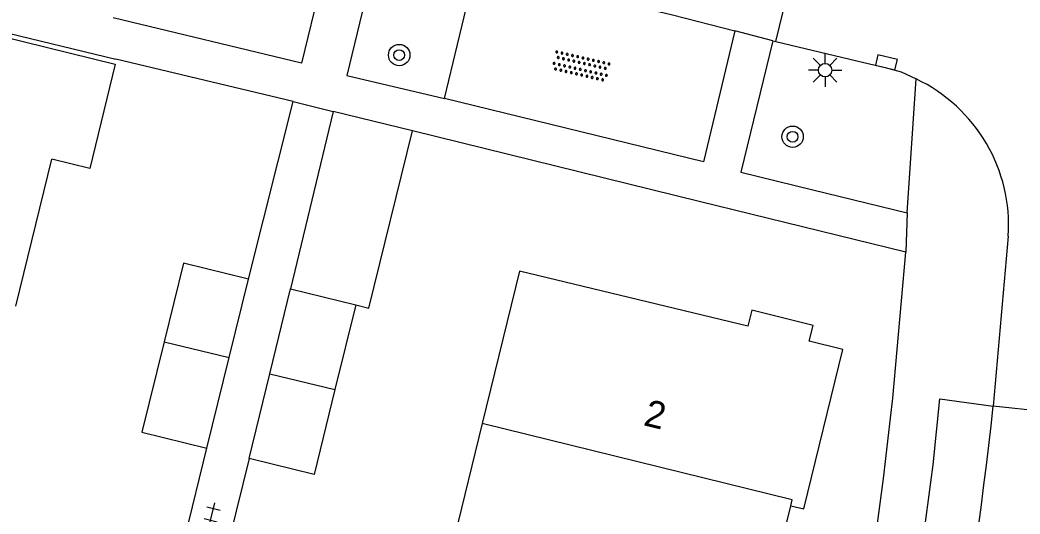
# Model space of a CAD drawing. Extents: x 125000 to 129004, y 397500 to 399008.
# Drawn here: x 126948.07 to 126985.35, y 398124.08 to 398142.51 of the extents above; entities that cross this region are included whole.
import ezdxf

# ---------------------------------------------------------------- set-up
doc = ezdxf.new("R2010")
doc.units = 0
for name, color, linetype in [('gg-afsc-erfafscheiding', 7, 'Continuous'), ('gg-afsc-hekwerk', 7, 'Continuous'), ('gg-anno-huisnummerreeks BGT', 7, 'Continuous'), ('gg-bbg-bijgebouw', 7, 'Continuous'), ('gg-bbg-hoofdgebouw', 7, 'Continuous'), ('gg-bbg-luifel en loopbrug', 7, 'Continuous'), ('gg-bbg-tussenscheiding', 7, 'Continuous'), ('gg-knt-verharding', 7, 'Continuous'), ('gt-grn-weggrens', 7, 'Continuous'), ('gt-symb-boom', 7, 'Continuous'), ('gt-symb-kolk', 7, 'Continuous'), ('gt-symb-lichtmast', 7, 'Continuous'), ('gt-symb-overige verharding', 7, 'Continuous'), ('gt-symb-tegel verharding', 7, 'Continuous')]:
    doc.layers.add(name, color=color, linetype=linetype)

# ---------------------------------------------------------------- blocks, each defined once
blk = doc.blocks.new('gt0-BOOM')
at = {"layer": 'gt-symb-boom'}
for radius in [0.4, 0.2]:
    blk.add_circle((0, 0), radius, dxfattribs=at)
blk = doc.blocks.new('gt0-OVH')
at = {"layer": 'gt-symb-overige verharding'}
for points in [[(-0.972, 0.298), (-0.967, 0.308), (-0.965, 0.319), (-0.966, 0.33), (-0.971, 0.34), (-0.978, 0.348), (-0.988, 0.353), (-0.999, 0.355), (-1.01, 0.354), (-1.02, 0.349), (-1.028, 0.342), (-1.033, 0.332), (-1.035, 0.321), (-1.034, 0.31), (-1.029, 0.3), (-1.022, 0.292), (-1.012, 0.287), (-1.001, 0.285), (-0.99, 0.286), (-0.98, 0.291)], [(-0.872, 0.106), (-0.867, 0.116), (-0.865, 0.126), (-0.866, 0.137), (-0.871, 0.147), (-0.878, 0.156), (-0.888, 0.161), (-0.899, 0.163), (-0.91, 0.162), (-0.92, 0.157), (-0.928, 0.15), (-0.933, 0.14), (-0.935, 0.129), (-0.934, 0.118), (-0.929, 0.108), (-0.922, 0.1), (-0.912, 0.095), (-0.901, 0.092), (-0.89, 0.094), (-0.88, 0.098)], [(-0.772, 0.298), (-0.767, 0.308), (-0.765, 0.319), (-0.766, 0.33), (-0.771, 0.34), (-0.778, 0.348), (-0.788, 0.353), (-0.799, 0.355), (-0.81, 0.354), (-0.82, 0.349), (-0.828, 0.342), (-0.833, 0.332), (-0.835, 0.321), (-0.834, 0.31), (-0.829, 0.3), (-0.822, 0.292), (-0.812, 0.287), (-0.801, 0.285), (-0.79, 0.286), (-0.78, 0.291)], [(-0.672, 0.106), (-0.667, 0.116), (-0.665, 0.126), (-0.666, 0.137), (-0.671, 0.147), (-0.678, 0.156), (-0.688, 0.161), (-0.699, 0.163), (-0.71, 0.162), (-0.72, 0.157), (-0.728, 0.15), (-0.733, 0.14), (-0.735, 0.129), (-0.734, 0.118), (-0.729, 0.108), (-0.722, 0.1), (-0.712, 0.095), (-0.701, 0.092), (-0.69, 0.094), (-0.68, 0.098)], [(-0.572, 0.298), (-0.567, 0.308), (-0.565, 0.319), (-0.566, 0.33), (-0.571, 0.34), (-0.578, 0.348), (-0.588, 0.353), (-0.599, 0.355), (-0.61, 0.354), (-0.62, 0.349), (-0.628, 0.342), (-0.633, 0.332), (-0.635, 0.321), (-0.634, 0.31), (-0.629, 0.3), (-0.622, 0.292), (-0.612, 0.287), (-0.601, 0.285), (-0.59, 0.286), (-0.58, 0.291)], [(-0.472, 0.106), (-0.467, 0.116), (-0.465, 0.126), (-0.466, 0.137), (-0.471, 0.147), (-0.478, 0.156), (-0.488, 0.161), (-0.499, 0.163), (-0.51, 0.162), (-0.52, 0.157), (-0.528, 0.15), (-0.533, 0.14), (-0.535, 0.129), (-0.534, 0.118), (-0.529, 0.108), (-0.522, 0.1), (-0.512, 0.095), (-0.501, 0.092), (-0.49, 0.094), (-0.48, 0.098)], [(-0.372, 0.298), (-0.367, 0.308), (-0.365, 0.319), (-0.366, 0.33), (-0.371, 0.34), (-0.378, 0.348), (-0.388, 0.353), (-0.399, 0.355), (-0.41, 0.354), (-0.42, 0.349), (-0.428, 0.342), (-0.433, 0.332), (-0.435, 0.321), (-0.434, 0.31), (-0.429, 0.3), (-0.422, 0.292), (-0.412, 0.287), (-0.401, 0.285), (-0.39, 0.286), (-0.38, 0.291)], [(-0.272, 0.106), (-0.267, 0.116), (-0.265, 0.126), (-0.266, 0.137), (-0.271, 0.147), (-0.278, 0.156), (-0.288, 0.161), (-0.299, 0.163), (-0.31, 0.162), (-0.32, 0.157), (-0.328, 0.15), (-0.333, 0.14), (-0.335, 0.129), (-0.334, 0.118), (-0.329, 0.108), (-0.322, 0.1), (-0.312, 0.095), (-0.301, 0.092), (-0.29, 0.094), (-0.28, 0.098)], [(-0.172, 0.298), (-0.167, 0.308), (-0.165, 0.319), (-0.166, 0.33), (-0.171, 0.34), (-0.178, 0.348), (-0.188, 0.353), (-0.199, 0.355), (-0.21, 0.354), (-0.22, 0.349), (-0.228, 0.342), (-0.233, 0.332), (-0.235, 0.321), (-0.234, 0.31), (-0.229, 0.3), (-0.222, 0.292), (-0.212, 0.287), (-0.201, 0.285), (-0.19, 0.286), (-0.18, 0.291)], [(-0.072, 0.106), (-0.067, 0.116), (-0.065, 0.126), (-0.066, 0.137), (-0.071, 0.147), (-0.078, 0.156), (-0.088, 0.161), (-0.099, 0.163), (-0.11, 0.162), (-0.12, 0.157), (-0.128, 0.15), (-0.133, 0.14), (-0.135, 0.129), (-0.134, 0.118), (-0.129, 0.108), (-0.122, 0.1), (-0.112, 0.095), (-0.101, 0.092), (-0.09, 0.094), (-0.08, 0.098)], [(0.028, 0.298), (0.033, 0.308), (0.035, 0.319), (0.034, 0.33), (0.029, 0.34), (0.022, 0.348), (0.012, 0.353), (0.001, 0.355), (-0.01, 0.354), (-0.02, 0.349), (-0.028, 0.342), (-0.033, 0.332), (-0.035, 0.321), (-0.034, 0.31), (-0.029, 0.3), (-0.022, 0.292), (-0.012, 0.287), (-0.001, 0.285), (0.01, 0.286), (0.02, 0.291)], [(0.128, 0.106), (0.133, 0.116), (0.135, 0.126), (0.134, 0.137), (0.129, 0.147), (0.122, 0.156), (0.112, 0.161), (0.101, 0.163), (0.09, 0.162), (0.08, 0.157), (0.072, 0.15), (0.067, 0.14), (0.065, 0.129), (0.066, 0.118), (0.071, 0.108), (0.078, 0.1), (0.088, 0.095), (0.099, 0.092), (0.11, 0.094), (0.12, 0.098)], [(0.228, 0.298), (0.233, 0.308), (0.235, 0.319), (0.234, 0.33), (0.229, 0.34), (0.222, 0.348), (0.212, 0.353), (0.201, 0.355), (0.19, 0.354), (0.18, 0.349), (0.172, 0.342), (0.167, 0.332), (0.165, 0.321), (0.166, 0.31), (0.171, 0.3), (0.178, 0.292), (0.188, 0.287), (0.199, 0.285), (0.21, 0.286), (0.22, 0.291)], [(0.328, 0.106), (0.333, 0.116), (0.335, 0.126), (0.334, 0.137), (0.329, 0.147), (0.322, 0.156), (0.312, 0.161), (0.301, 0.163), (0.29, 0.162), (0.28, 0.157), (0.272, 0.15), (0.267, 0.14), (0.265, 0.129), (0.266, 0.118), (0.271, 0.108), (0.278, 0.1), (0.288, 0.095), (0.299, 0.092), (0.31, 0.094), (0.32, 0.098)], [(0.428, 0.298), (0.433, 0.308), (0.435, 0.319), (0.434, 0.33), (0.429, 0.34), (0.422, 0.348), (0.412, 0.353), (0.401, 0.355), (0.39, 0.354), (0.38, 0.349), (0.372, 0.342), (0.367, 0.332), (0.365, 0.321), (0.366, 0.31), (0.371, 0.3), (0.378, 0.292), (0.388, 0.287), (0.399, 0.285), (0.41, 0.286), (0.42, 0.291)], [(0.528, 0.106), (0.533, 0.116), (0.535, 0.126), (0.534, 0.137), (0.529, 0.147), (0.522, 0.156), (0.512, 0.161), (0.501, 0.163), (0.49, 0.162), (0.48, 0.157), (0.472, 0.15), (0.467, 0.14), (0.465, 0.129), (0.466, 0.118), (0.471, 0.108), (0.478, 0.1), (0.488, 0.095), (0.499, 0.092), (0.51, 0.094), (0.52, 0.098)], [(0.628, 0.298), (0.633, 0.308), (0.635, 0.319), (0.634, 0.33), (0.629, 0.34), (0.622, 0.348), (0.612, 0.353), (0.601, 0.355), (0.59, 0.354), (0.58, 0.349), (0.572, 0.342), (0.567, 0.332), (0.565, 0.321), (0.566, 0.31), (0.571, 0.3), (0.578, 0.292), (0.588, 0.287), (0.599, 0.285), (0.61, 0.286), (0.62, 0.291)], [(0.728, 0.106), (0.733, 0.116), (0.735, 0.126), (0.734, 0.137), (0.729, 0.147), (0.722, 0.156), (0.712, 0.161), (0.701, 0.163), (0.69, 0.162), (0.68, 0.157), (0.672, 0.15), (0.667, 0.14), (0.665, 0.129), (0.666, 0.118), (0.671, 0.108), (0.678, 0.1), (0.688, 0.095), (0.699, 0.092), (0.71, 0.094), (0.72, 0.098)], [(0.828, 0.298), (0.833, 0.308), (0.835, 0.319), (0.834, 0.33), (0.829, 0.34), (0.822, 0.348), (0.812, 0.353), (0.801, 0.355), (0.79, 0.354), (0.78, 0.349), (0.772, 0.342), (0.767, 0.332), (0.765, 0.321), (0.766, 0.31), (0.771, 0.3), (0.778, 0.292), (0.788, 0.287), (0.799, 0.285), (0.81, 0.286), (0.82, 0.291)], [(0.928, 0.106), (0.933, 0.116), (0.935, 0.126), (0.934, 0.137), (0.929, 0.147), (0.922, 0.156), (0.912, 0.161), (0.901, 0.163), (0.89, 0.162), (0.88, 0.157), (0.872, 0.15), (0.867, 0.14), (0.865, 0.129), (0.866, 0.118), (0.871, 0.108), (0.878, 0.1), (0.888, 0.095), (0.899, 0.092), (0.91, 0.094), (0.92, 0.098)], [(1.028, 0.298), (1.033, 0.308), (1.035, 0.319), (1.034, 0.33), (1.029, 0.34), (1.022, 0.348), (1.012, 0.353), (1.001, 0.355), (0.99, 0.354), (0.98, 0.349), (0.972, 0.342), (0.967, 0.332), (0.965, 0.321), (0.966, 0.31), (0.971, 0.3), (0.978, 0.292), (0.988, 0.287), (0.999, 0.285), (1.01, 0.286), (1.02, 0.291)], [(-0.972, -0.142), (-0.967, -0.132), (-0.965, -0.121), (-0.966, -0.11), (-0.971, -0.1), (-0.978, -0.092), (-0.988, -0.087), (-0.999, -0.085), (-1.01, -0.086), (-1.02, -0.091), (-1.028, -0.098), (-1.033, -0.108), (-1.035, -0.119), (-1.034, -0.13), (-1.029, -0.14), (-1.022, -0.148), (-1.012, -0.153), (-1.001, -0.155), (-0.99, -0.154), (-0.98, -0.149)], [(-0.872, -0.334), (-0.867, -0.324), (-0.865, -0.314), (-0.866, -0.303), (-0.871, -0.293), (-0.878, -0.284), (-0.888, -0.279), (-0.899, -0.277), (-0.91, -0.278), (-0.92, -0.283), (-0.928, -0.29), (-0.933, -0.3), (-0.935, -0.311), (-0.934, -0.322), (-0.929, -0.332), (-0.922, -0.34), (-0.912, -0.345), (-0.901, -0.348), (-0.89, -0.346), (-0.88, -0.342)], [(-0.772, -0.142), (-0.767, -0.132), (-0.765, -0.121), (-0.766, -0.11), (-0.771, -0.1), (-0.778, -0.092), (-0.788, -0.087), (-0.799, -0.085), (-0.81, -0.086), (-0.82, -0.091), (-0.828, -0.098), (-0.833, -0.108), (-0.835, -0.119), (-0.834, -0.13), (-0.829, -0.14), (-0.822, -0.148), (-0.812, -0.153), (-0.801, -0.155), (-0.79, -0.154), (-0.78, -0.149)], [(-0.672, -0.334), (-0.667, -0.324), (-0.665, -0.314), (-0.666, -0.303), (-0.671, -0.293), (-0.678, -0.284), (-0.688, -0.279), (-0.699, -0.277), (-0.71, -0.278), (-0.72, -0.283), (-0.728, -0.29), (-0.733, -0.3), (-0.735, -0.311), (-0.734, -0.322), (-0.729, -0.332), (-0.722, -0.34), (-0.712, -0.345), (-0.701, -0.348), (-0.69, -0.346), (-0.68, -0.342)], [(-0.572, -0.142), (-0.567, -0.132), (-0.565, -0.121), (-0.566, -0.11), (-0.571, -0.1), (-0.578, -0.092), (-0.588, -0.087), (-0.599, -0.085), (-0.61, -0.086), (-0.62, -0.091), (-0.628, -0.098), (-0.633, -0.108), (-0.635, -0.119), (-0.634, -0.13), (-0.629, -0.14), (-0.622, -0.148), (-0.612, -0.153), (-0.601, -0.155), (-0.59, -0.154), (-0.58, -0.149)], [(-0.472, -0.334), (-0.467, -0.324), (-0.465, -0.314), (-0.466, -0.303), (-0.471, -0.293), (-0.478, -0.284), (-0.488, -0.279), (-0.499, -0.277), (-0.51, -0.278), (-0.52, -0.283), (-0.528, -0.29), (-0.533, -0.3), (-0.535, -0.311), (-0.534, -0.322), (-0.529, -0.332), (-0.522, -0.34), (-0.512, -0.345), (-0.501, -0.348), (-0.49, -0.346), (-0.48, -0.342)], [(-0.372, -0.142), (-0.367, -0.132), (-0.365, -0.121), (-0.366, -0.11), (-0.371, -0.1), (-0.378, -0.092), (-0.388, -0.087), (-0.399, -0.085), (-0.41, -0.086), (-0.42, -0.091), (-0.428, -0.098), (-0.433, -0.108), (-0.435, -0.119), (-0.434, -0.13), (-0.429, -0.14), (-0.422, -0.148), (-0.412, -0.153), (-0.401, -0.155), (-0.39, -0.154), (-0.38, -0.149)], [(-0.272, -0.334), (-0.267, -0.324), (-0.265, -0.314), (-0.266, -0.303), (-0.271, -0.293), (-0.278, -0.284), (-0.288, -0.279), (-0.299, -0.277), (-0.31, -0.278), (-0.32, -0.283), (-0.328, -0.29), (-0.333, -0.3), (-0.335, -0.311), (-0.334, -0.322), (-0.329, -0.332), (-0.322, -0.34), (-0.312, -0.345), (-0.301, -0.348), (-0.29, -0.346), (-0.28, -0.342)], [(-0.172, -0.142), (-0.167, -0.132), (-0.165, -0.121), (-0.166, -0.11), (-0.171, -0.1), (-0.178, -0.092), (-0.188, -0.087), (-0.199, -0.085), (-0.21, -0.086), (-0.22, -0.091), (-0.228, -0.098), (-0.233, -0.108), (-0.235, -0.119), (-0.234, -0.13), (-0.229, -0.14), (-0.222, -0.148), (-0.212, -0.153), (-0.201, -0.155), (-0.19, -0.154), (-0.18, -0.149)], [(-0.072, -0.334), (-0.067, -0.324), (-0.065, -0.314), (-0.066, -0.303), (-0.071, -0.293), (-0.078, -0.284), (-0.088, -0.279), (-0.099, -0.277), (-0.11, -0.278), (-0.12, -0.283), (-0.128, -0.29), (-0.133, -0.3), (-0.135, -0.311), (-0.134, -0.322), (-0.129, -0.332), (-0.122, -0.34), (-0.112, -0.345), (-0.101, -0.348), (-0.09, -0.346), (-0.08, -0.342)], [(0.028, -0.142), (0.033, -0.132), (0.035, -0.121), (0.034, -0.11), (0.029, -0.1), (0.022, -0.092), (0.012, -0.087), (0.001, -0.085), (-0.01, -0.086), (-0.02, -0.091), (-0.028, -0.098), (-0.033, -0.108), (-0.035, -0.119), (-0.034, -0.13), (-0.029, -0.14), (-0.022, -0.148), (-0.012, -0.153), (-0.001, -0.155), (0.01, -0.154), (0.02, -0.149)], [(0.128, -0.334), (0.133, -0.324), (0.135, -0.314), (0.134, -0.303), (0.129, -0.293), (0.122, -0.284), (0.112, -0.279), (0.101, -0.277), (0.09, -0.278), (0.08, -0.283), (0.072, -0.29), (0.067, -0.3), (0.065, -0.311), (0.066, -0.322), (0.071, -0.332), (0.078, -0.34), (0.088, -0.345), (0.099, -0.348), (0.11, -0.346), (0.12, -0.342)], [(0.228, -0.142), (0.233, -0.132), (0.235, -0.121), (0.234, -0.11), (0.229, -0.1), (0.222, -0.092), (0.212, -0.087), (0.201, -0.085), (0.19, -0.086), (0.18, -0.091), (0.172, -0.098), (0.167, -0.108), (0.165, -0.119), (0.166, -0.13), (0.171, -0.14), (0.178, -0.148), (0.188, -0.153), (0.199, -0.155), (0.21, -0.154), (0.22, -0.149)], [(0.328, -0.334), (0.333, -0.324), (0.335, -0.314), (0.334, -0.303), (0.329, -0.293), (0.322, -0.284), (0.312, -0.279), (0.301, -0.277), (0.29, -0.278), (0.28, -0.283), (0.272, -0.29), (0.267, -0.3), (0.265, -0.311), (0.266, -0.322), (0.271, -0.332), (0.278, -0.34), (0.288, -0.345), (0.299, -0.348), (0.31, -0.346), (0.32, -0.342)], [(0.428, -0.142), (0.433, -0.132), (0.435, -0.121), (0.434, -0.11), (0.429, -0.1), (0.422, -0.092), (0.412, -0.087), (0.401, -0.085), (0.39, -0.086), (0.38, -0.091), (0.372, -0.098), (0.367, -0.108), (0.365, -0.119), (0.366, -0.13), (0.371, -0.14), (0.378, -0.148), (0.388, -0.153), (0.399, -0.155), (0.41, -0.154), (0.42, -0.149)], [(0.528, -0.334), (0.533, -0.324), (0.535, -0.314), (0.534, -0.303), (0.529, -0.293), (0.522, -0.284), (0.512, -0.279), (0.501, -0.277), (0.49, -0.278), (0.48, -0.283), (0.472, -0.29), (0.467, -0.3), (0.465, -0.311), (0.466, -0.322), (0.471, -0.332), (0.478, -0.34), (0.488, -0.345), (0.499, -0.348), (0.51, -0.346), (0.52, -0.342)], [(0.628, -0.142), (0.633, -0.132), (0.635, -0.121), (0.634, -0.11), (0.629, -0.1), (0.622, -0.092), (0.612, -0.087), (0.601, -0.085), (0.59, -0.086), (0.58, -0.091), (0.572, -0.098), (0.567, -0.108), (0.565, -0.119), (0.566, -0.13), (0.571, -0.14), (0.578, -0.148), (0.588, -0.153), (0.599, -0.155), (0.61, -0.154), (0.62, -0.149)], [(0.728, -0.334), (0.733, -0.324), (0.735, -0.314), (0.734, -0.303), (0.729, -0.293), (0.722, -0.284), (0.712, -0.279), (0.701, -0.277), (0.69, -0.278), (0.68, -0.283), (0.672, -0.29), (0.667, -0.3), (0.665, -0.311), (0.666, -0.322), (0.671, -0.332), (0.678, -0.34), (0.688, -0.345), (0.699, -0.348), (0.71, -0.346), (0.72, -0.342)], [(0.828, -0.142), (0.833, -0.132), (0.835, -0.121), (0.834, -0.11), (0.829, -0.1), (0.822, -0.092), (0.812, -0.087), (0.801, -0.085), (0.79, -0.086), (0.78, -0.091), (0.772, -0.098), (0.767, -0.108), (0.765, -0.119), (0.766, -0.13), (0.771, -0.14), (0.778, -0.148), (0.788, -0.153), (0.799, -0.155), (0.81, -0.154), (0.82, -0.149)], [(0.928, -0.334), (0.933, -0.324), (0.935, -0.314), (0.934, -0.303), (0.929, -0.293), (0.922, -0.284), (0.912, -0.279), (0.901, -0.277), (0.89, -0.278), (0.88, -0.283), (0.872, -0.29), (0.867, -0.3), (0.865, -0.311), (0.866, -0.322), (0.871, -0.332), (0.878, -0.34), (0.888, -0.345), (0.899, -0.348), (0.91, -0.346), (0.92, -0.342)], [(1.028, -0.142), (1.033, -0.132), (1.035, -0.121), (1.034, -0.11), (1.029, -0.1), (1.022, -0.092), (1.012, -0.087), (1.001, -0.085), (0.99, -0.086), (0.98, -0.091), (0.972, -0.098), (0.967, -0.108), (0.965, -0.119), (0.966, -0.13), (0.971, -0.14), (0.978, -0.148), (0.988, -0.153), (0.999, -0.155), (1.01, -0.154), (1.02, -0.149)]]:
    blk.add_lwpolyline(points, close=True, dxfattribs=at)
blk = doc.blocks.new('gt0-LMAST')
at = {"layer": 'gt-symb-lichtmast'}
for p, q in [((-0.182, 0.173), (-0.447, 0.438)), ((-0.005, 0.246), (-0.005, 0.621)), ((0.172, 0.173), (0.437, 0.438)), ((-0.255, -0.004), (-0.63, -0.004)), ((-0.182, -0.181), (-0.447, -0.446)), ((-0.005, -0.254), (-0.005, -0.629)), ((0.437, -0.446), (0.172, -0.181)), ((0.245, -0.004), (0.62, -0.004))]:
    blk.add_line(p, q, dxfattribs=at)
blk.add_circle((-0.005, -0.004), 0.25, dxfattribs=at)
blk = doc.blocks.new('gt0-KOLK')
at = {"layer": 'gt-symb-kolk'}
blk.add_lwpolyline([(0, 0), (0.375, 0), (0.375, 0.4), (-0.375, 0.4), (-0.375, 0), (0, 0)], dxfattribs=at)
blk = doc.blocks.new('gt0-TEG1')
at = {"layer": 'gt-symb-tegel verharding'}
for p, q in [((-1.125, 0), (1.125, 0)), ((-0.9, -0.25), (-0.9, 0.25)), ((-0.45, -0.25), (-0.45, 0.25)), ((0, -0.25), (0, 0.25)), ((0.45, -0.25), (0.45, 0.25)), ((0.9, -0.25), (0.9, 0.25))]:
    blk.add_line(p, q, dxfattribs=at)

msp = doc.modelspace()

# ---------------------------------------------------------------- linework, layer by layer
at = {"layer": 'gg-afsc-erfafscheiding'}
for p, q in [((126956.587, 398132.848), (126958.25, 398139.471)), ((126954.01, 398122.374), (126955.034, 398126.534)), ((126956.609, 398126.155), (126955.572, 398121.977))]:
    msp.add_line(p, q, dxfattribs=at)
at = {"layer": 'gg-afsc-hekwerk'}
for p, q in [((126958.25, 398139.471), (126951.645, 398141.051)), ((126973.384, 398135.734), (126962.702, 398138.371))]:
    msp.add_line(p, q, dxfattribs=at)
at = {"layer": 'gg-bbg-bijgebouw'}
for p, q in [((126955.866, 398129.917), (126956.587, 398132.848)), ((126957.383, 398129.316), (126958.157, 398132.477)), ((126958.157, 398132.477), (126960.585, 398131.883)), ((126960.585, 398131.883), (126959.811, 398128.722)), ((126955.034, 398126.534), (126955.866, 398129.917)), ((126956.609, 398126.155), (126957.383, 398129.316))]:
    msp.add_line(p, q, dxfattribs=at)
for points in [[(126956.587, 398132.848), (126954.159, 398133.445), (126953.436, 398130.506)], [(126953.436, 398130.506), (126952.606, 398127.131), (126955.034, 398126.534)], [(126959.811, 398128.722), (126959.037, 398125.561), (126956.609, 398126.155)]]:
    msp.add_lwpolyline(points, dxfattribs=at)
at = {"layer": 'gg-bbg-hoofdgebouw'}
for p, q in [((126947.91, 398131.834), (126949.248, 398137.318)), ((126965.301, 398127.453), (126964.024, 398122.221)), ((126975.584, 398119.384), (126976.808, 398124.385))]:
    msp.add_line(p, q, dxfattribs=at)
for points in [[(126942.994, 398138.933), (126943.928, 398142.749), (126951.613, 398140.868), (126950.67, 398136.974), (126949.248, 398137.318)], [(126976.808, 398124.385), (126977.299, 398124.273), (126978.745, 398130.221), (126977.496, 398130.524), (126977.637, 398131.108), (126975.353, 398131.682), (126975.204, 398131.09), (126966.691, 398133.144), (126965.301, 398127.453)]]:
    msp.add_lwpolyline(points, dxfattribs=at)
at = {"layer": 'gg-bbg-luifel en loopbrug'}
for p, q in [((126959.742, 398139.102), (126958.157, 398132.477)), ((126962.702, 398138.371), (126959.742, 398139.102))]:
    msp.add_line(p, q, dxfattribs=at)
msp.add_lwpolyline([(126960.585, 398131.883), (126961.07, 398131.763), (126962.702, 398138.371)], dxfattribs=at)
at = {"layer": 'gg-bbg-tussenscheiding'}
for p, q in [((126953.436, 398130.506), (126955.866, 398129.917)), ((126957.383, 398129.316), (126959.811, 398128.722))]:
    msp.add_line(p, q, dxfattribs=at)
msp.add_lwpolyline([(126976.808, 398124.385), (126976.864, 398124.615), (126965.301, 398127.453)], dxfattribs=at)
at = {"layer": 'gg-knt-verharding'}
for p, q in [((126976.254, 398141.714), (126977.555, 398147.095)), ((126935.212, 398145.039), (126951.645, 398141.051)), ((126964.381, 398141.592), (126965.073, 398144.458)), ((126976.136, 398141.731), (126974.723, 398142.105)), ((126963.896, 398139.583), (126964.381, 398141.592)), ((126976.136, 398141.731), (126976.254, 398141.714)), ((126976.254, 398141.714), (126979.528, 398140.93)), ((126981.144, 398135.312), (126981.479, 398140.313)), ((126977.628, 398136.174), (126981.144, 398135.312)), ((126981.101, 398133.855), (126973.384, 398135.734)), ((126984.917, 398134.447), (126984.358, 398128.104)), ((126980.611, 398128.405), (126981.101, 398133.855)), ((126989.822, 398127.527), (126984.358, 398128.104))]:
    msp.add_line(p, q, dxfattribs=at)
for points in [[(126959.747, 398145.768), (126958.556, 398140.904), (126951.534, 398142.594)], [(126965.073, 398144.458), (126972.401, 398142.698), (126974.723, 398142.105)], [(126960.827, 398142.802), (126960.258, 398140.445), (126963.896, 398139.583)], [(126974.723, 398142.105), (126973.555, 398137.219), (126963.896, 398139.583)], [(126976.136, 398141.731), (126974.947, 398136.832), (126977.628, 398136.174)], [(126979.528, 398140.93), (126980.327, 398140.739), (126980.919, 398140.575), (126981.479, 398140.313)], [(126982.113, 398125.916), (126982.361, 398128.378), (126984.358, 398128.104)]]:
    msp.add_lwpolyline(points, dxfattribs=at)
for centre, radius, start, end in [((126978.878, 398134.848), 6.052, 356.1998, 64.5484), ((126789.075, 398149.255), 192.668, 346.60485, 353.78758), ((126775.167, 398151.667), 210.514, 347.12715, 353.57337), ((126784.417, 398150.647), 199.237, 346.82925, 352.86959)]:
    msp.add_arc(centre, radius, start, end, dxfattribs=at)
at = {"layer": 'gt-grn-weggrens'}
for p, q in [((126958.25, 398139.471), (126959.742, 398139.102)), ((126981.144, 398135.312), (126981.101, 398133.855))]:
    msp.add_line(p, q, dxfattribs=at)

# ---------------------------------------------------------------- block references
at = {"layer": 'gt-symb-boom'}
for p in [(126962.205, 398141.202), (126976.874, 398138.156)]:
    msp.add_blockref('gt0-BOOM', p, dxfattribs=at)
at = {"layer": 'gt-symb-kolk', "rotation": -13.454928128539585}
msp.add_blockref('gt0-KOLK', (126980.327, 398140.739), dxfattribs=at)
at = {"layer": 'gt-symb-lichtmast'}
msp.add_blockref('gt0-LMAST', (126978.091, 398140.643), dxfattribs=at)
at = {"layer": 'gt-symb-overige verharding', "rotation": -12.938810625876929}
msp.add_blockref('gt0-OVH', (126968.983, 398140.784), dxfattribs=at)
at = {"layer": 'gt-symb-tegel verharding', "rotation": 76.17220496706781}
msp.add_blockref('gt0-TEG1', (126955.066, 398123.404), dxfattribs=at)

# ---------------------------------------------------------------- texts
at = {"layer": 'gg-anno-huisnummerreeks BGT'}
msp.add_text('2', height=1, rotation=346.4, dxfattribs=at).set_placement((126971.279, 398127.4))

doc.saveas('drawing.dxf')
